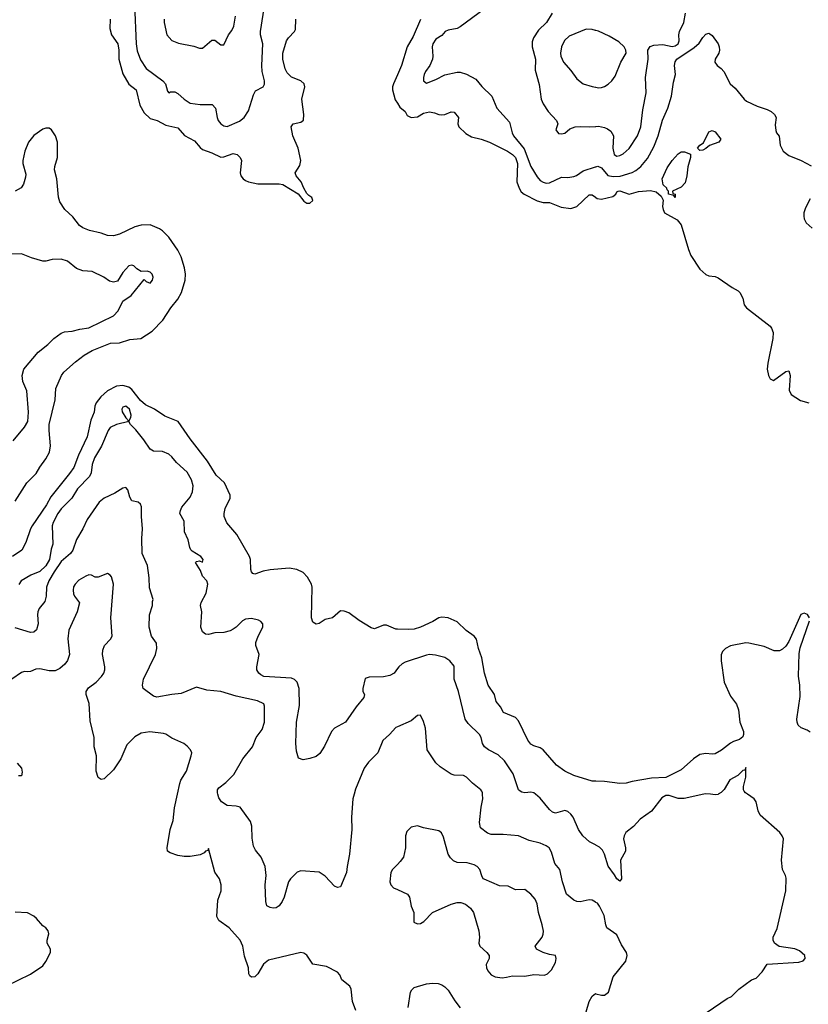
# Model space of a CAD drawing. Header units: inches. Extents: x 2001573 to 2220545, y 644482 to 846830.
# Tile 462 of 656: x 2107539 to 2112677, y 748631 to 755048. Entities that reach past the tile are written whole.
import ezdxf

# ---------------------------------------------------------------- set-up
doc = ezdxf.new("R2010")
doc.units = ezdxf.units.IN
doc.header["$MEASUREMENT"] = 0
for name, color, linetype in [('C1704', 7, 'Continuous'), ('C1705', 7, 'Continuous'), ('C1714', 7, 'Continuous'), ('C1715', 7, 'Continuous')]:
    doc.layers.add(name, color=color, linetype=linetype)

msp = doc.modelspace()

# ---------------------------------------------------------------- linework, layer by layer
at = {"layer": 'C1704', "color": 5}
for points, elevation in [([(2109729.6, 748590), (2109707.6, 748650), (2109698.4, 748730), (2109689.3, 748750), (2109638, 748790), (2109624.5, 748824.5), (2109610, 748841.2), (2109538.6, 748878.6), (2109450, 748892.7), (2109410.9, 748950.9), (2109390, 748964.2), (2109370, 748969.7), (2109161, 748919), (2109127.8, 748892.2), (2109090, 748829.5), (2109070.5, 748810), (2109050, 748808), (2109037.6, 748817.6), (2109031.8, 748830), (2109029.6, 748870), (2109004.7, 748944.7), (2108992, 749010), (2108975.1, 749050), (2108902.9, 749130), (2108837, 749177), (2108823.6, 749203.6), (2108829.7, 749310), (2108851.2, 749370), (2108852.6, 749410), (2108839.7, 749450), (2108810, 749493.2), (2108770, 749646), (2108765.4, 749634.6), (2108750, 749629), (2108741.6, 749618.4), (2108715.4, 749604.6), (2108650, 749594.7), (2108610, 749594.5), (2108570, 749600.9), (2108519, 749619), (2108501.6, 749630), (2108499.1, 749650), (2108519.8, 749770), (2108538.5, 749830), (2108548, 749912), (2108566.6, 750000)], 280), ([(2109717.9, 750000), (2109709.2, 749970), (2109700.2, 749850), (2109703.2, 749770), (2109687.6, 749610), (2109671.7, 749530), (2109668.7, 749490), (2109630, 749398), (2109610, 749392.7), (2109590, 749402), (2109530, 749467), (2109490, 749492), (2109370, 749501.2), (2109347.9, 749492.1), (2109304, 749450), (2109290.3, 749429.7), (2109263.1, 749330), (2109250, 749300.9), (2109230, 749272.7), (2109210, 749259.3), (2109190, 749257.2), (2109170, 749261.2), (2109150, 749274), (2109142.3, 749302.3), (2109137.7, 749410), (2109143.8, 749470), (2109138.2, 749530), (2109112.9, 749590), (2109075, 749635), (2109062.2, 749662.2), (2109053.5, 749713.5), (2109051.2, 749791.2), (2109043.4, 749823.4), (2108976.1, 749916.1), (2108950, 749922.9), (2108890, 749927.3), (2108852.7, 749950), (2108836.6, 749976.6), (2108830.3, 750000)], 260), ([(2110000, 749542.6), (2109967.3, 749510), (2109957.3, 749490), (2109950.8, 749430), (2109957.3, 749410), (2109974.8, 749390), (2110000, 749378.9)], 280), ([(2107448.7, 748750), (2107610, 748828.2), (2107690, 748882), (2107709.6, 748910), (2107739.3, 748970), (2107739.3, 748990), (2107718, 749030), (2107717, 749050), (2107729.2, 749090), (2107724, 749110), (2107710, 749128.7), (2107690, 749142), (2107649.2, 749190), (2107630, 749206), (2107590, 749226.6), (2107510, 749232)], 320)]:
    msp.add_lwpolyline(points, dxfattribs=dict(at, elevation=elevation))
at = {"layer": 'C1705', "color": 5}
for points, elevation in [([(2108286.3, 755146.3), (2108297.8, 754890), (2108305, 754845), (2108325.2, 754785.2), (2108363.1, 754730), (2108472, 754650), (2108488.5, 754630), (2108502.8, 754582.8), (2108510, 754572), (2108522, 754578), (2108550, 754578), (2108570, 754567.7), (2108610.3, 754530.3), (2108650, 754503), (2108715.2, 754495.2), (2108793.9, 754493.9), (2108813.8, 754470), (2108825, 754410), (2108832.9, 754390), (2108850, 754369), (2108870, 754356), (2108890, 754352), (2108970, 754386.3), (2109001.1, 754410), (2109030, 754452.7), (2109062.2, 754557.8), (2109075.4, 754584.6), (2109126, 754610), (2109133.2, 754626.8), (2109134.2, 754650), (2109118.4, 754710), (2109116, 754750), (2109123.1, 754890), (2109108.2, 754948.2), (2109107.1, 754970), (2109135.1, 755150)], 240), ([(2108480.3, 755050), (2108480.9, 755030), (2108498.4, 754950), (2108530, 754912.2), (2108574.4, 754894.4), (2108674.5, 754874.5), (2108710, 754861.6), (2108730, 754863), (2108790, 754914.9), (2108810, 754914.9), (2108850, 754884), (2108870, 754882.8), (2108898.4, 754950), (2108922, 754978), (2108934.4, 755005.6), (2108945.7, 755070)], 260), ([(2108127.6, 755050), (2108125.6, 754990), (2108138, 754950), (2108177.9, 754890), (2108184.6, 754850), (2108184.3, 754790), (2108210, 754695), (2108250, 754626.5), (2108298.5, 754590), (2108320.9, 754490), (2108350, 754441.1), (2108390, 754404.4), (2108433.7, 754390), (2108490, 754359.6), (2108570, 754342), (2108613.7, 754293.7), (2108678.3, 754258.3), (2108714.2, 754214.2), (2108730, 754201.6), (2108790, 754180.5), (2108850, 754151.8), (2108870, 754154.3), (2108930, 754175.5), (2108955.3, 754170), (2108975.6, 754150), (2108983.2, 754130), (2108975.5, 754050), (2108980.5, 754030), (2108995.9, 754010), (2109010, 754000.1), (2109030.4, 753990), (2109090, 753977.6), (2109230, 753979), (2109253.7, 753973.7), (2109353.7, 753913.7), (2109390, 753864), (2109410, 753851), (2109430, 753851.3), (2109448.7, 753870), (2109442, 753890), (2109422, 753902), (2109410, 753915.3), (2109389.6, 753949.6), (2109372, 753992), (2109339.3, 754030), (2109333.2, 754050), (2109363.3, 754096.7), (2109369.8, 754130), (2109352.8, 754210), (2109317.6, 754290), (2109308, 754350), (2109321.2, 754370), (2109370, 754380.3), (2109387.8, 754392.2), (2109389.7, 754430), (2109377.4, 754530), (2109396.9, 754610), (2109391.5, 754630), (2109370, 754649.6), (2109310, 754673.5), (2109281.3, 754701.3), (2109268.3, 754728.3), (2109253.3, 754790), (2109252.8, 754830), (2109277.2, 754910), (2109290, 754930.3), (2109329.7, 754970), (2109336, 754984), (2109337.6, 755050)], 220), ([(2110000, 754687.7), (2109975.5, 754630), (2109969.1, 754610), (2109969, 754590), (2109985.3, 754525.3), (2110000, 754502.8)], 220), ([(2107509.8, 751910), (2107585.4, 752030), (2107645.3, 752090), (2107670, 752132.7), (2107710, 752184.9), (2107732.5, 752230), (2107739.8, 752270), (2107730.3, 752370.3), (2107731.1, 752410), (2107770.5, 752570), (2107774.9, 752645.1), (2107810.7, 752730), (2107827.2, 752750), (2107902.4, 752817.6), (2107958.4, 752861.6), (2108010, 752891.2), (2108130, 752940.4), (2108190, 752941.1), (2108257.1, 752962.9), (2108329, 752971), (2108402.8, 753017.2), (2108471.5, 753090), (2108524, 753170), (2108570, 753225.8), (2108593.2, 753270), (2108616.2, 753350), (2108618.8, 753390), (2108612.1, 753430), (2108590, 753502.7), (2108570, 753545), (2108511.4, 753630), (2108470, 753671.6), (2108450, 753685.4), (2108390, 753709.8), (2108330, 753709.1), (2108290, 753697.5), (2108190, 753649.1), (2108150, 753640.2), (2108110, 753640.4), (2108070, 753656.9), (2107993.2, 753673.2), (2107950, 753691), (2107927.5, 753707.5), (2107884, 753764), (2107833.3, 753810), (2107801.3, 753861.3), (2107791, 753891), (2107780.4, 754010), (2107766, 754070), (2107767.2, 754090), (2107785.1, 754150), (2107784.2, 754250), (2107771.1, 754291.1), (2107746, 754330), (2107730, 754340.7), (2107710, 754341.6), (2107690, 754334), (2107630, 754292.7), (2107596.4, 754250), (2107572.2, 754190), (2107559, 754130), (2107558.3, 754110), (2107578.6, 754041.4), (2107577.5, 754022.5), (2107563.9, 753976.1), (2107547.5, 753952.5), (2107510, 753931.2)], 220), ([(2107495.7, 752304.3), (2107570, 752391.7), (2107592.5, 752430), (2107597.1, 752490), (2107584.5, 752630), (2107559.8, 752690), (2107554.8, 752730), (2107565.7, 752770), (2107658.3, 752881.7), (2107722.6, 752930), (2107762, 752970), (2107810, 753003.9), (2107830, 753012.8), (2107881.8, 753018.2), (2107930, 753032), (2107990, 753040.2), (2108150, 753116.9), (2108180.5, 753150), (2108210, 753214), (2108265.2, 753250), (2108350, 753354), (2108362, 753342), (2108390, 753330.8), (2108403.7, 753350), (2108409, 753370), (2108402, 753390), (2108390, 753402), (2108370, 753408), (2108330, 753406), (2108303.1, 753423.1), (2108283.1, 753443.1), (2108268.9, 753448.9), (2108250, 753444.5), (2108210, 753400.4), (2108175.3, 753344.7), (2108150, 753337.1), (2108124.2, 753344.2), (2108087, 753370), (2108010, 753407), (2107950, 753411.2), (2107910, 753425.4), (2107850, 753475.1), (2107810, 753487.1), (2107750, 753484.4), (2107710, 753474.3), (2107690, 753474.3), (2107615.1, 753495.1), (2107550, 753520.9), (2107470, 753520.5)], 240), ([(2110000, 751075.7), (2109990, 751076), (2109930, 751101.6), (2109910, 751101.6), (2109850, 751078), (2109830, 751083.7), (2109750, 751132), (2109683.3, 751183.3), (2109653.8, 751193.8), (2109630, 751194.5), (2109578, 751150), (2109530, 751139.3), (2109490, 751112.7), (2109470, 751109.3), (2109450, 751121.2), (2109439.6, 751150), (2109444.7, 751350), (2109440.5, 751370), (2109415.2, 751415.2), (2109384.9, 751444.9), (2109345.2, 751465.2), (2109293.9, 751473.9), (2109170, 751462.7), (2109125.2, 751454.8), (2109070, 751434), (2109058.9, 751438.9), (2109050, 751449), (2109045.6, 751465.6), (2109042.2, 751530), (2109035.3, 751550), (2108953, 751693), (2108888.1, 751768.1), (2108872, 751810), (2108870.8, 751830), (2108877.3, 751862.7), (2108909.4, 751930), (2108911.2, 751950), (2108873.1, 752030), (2108819.6, 752079.6), (2108763.4, 752170), (2108650, 752316), (2108571.1, 752430), (2108485, 752465), (2108416.5, 752510), (2108357.8, 752537.8), (2108326.4, 752566.4), (2108270, 752637.1), (2108250, 752652.5), (2108210, 752664.8), (2108170, 752658.9), (2108111.7, 752630), (2108067.1, 752590), (2108036.6, 752550), (2108027.8, 752530), (2108024.1, 752490), (2108002.9, 752437.1), (2107979.4, 752330), (2107922.7, 752210), (2107890.8, 752130), (2107864.2, 752090), (2107741.9, 751938.1), (2107714, 751886), (2107620.4, 751750), (2107609.2, 751729.2), (2107578.6, 751641.4), (2107552.7, 751590), (2107491.3, 751548.7)], 220), ([(2110000, 750819.5), (2109978.7, 750790), (2109950, 750773.1), (2109910, 750764.7), (2109816.1, 750763.9), (2109790, 750754.5), (2109774, 750690), (2109774.8, 750670), (2109784.9, 750650), (2109780.5, 750630), (2109730.3, 750569.7), (2109660.7, 750470), (2109590.8, 750430), (2109570, 750409.3), (2109525.5, 750314.5), (2109494.2, 750265.8), (2109470, 750246), (2109430, 750232.3), (2109385.2, 750225.2), (2109355.3, 750235.3), (2109342, 750282), (2109338.4, 750330), (2109342.9, 750470), (2109361.4, 750578.6), (2109359.6, 750690), (2109347.5, 750730), (2109330, 750748.6), (2109310, 750756), (2109130, 750768.5), (2109110, 750777.5), (2109096, 750790), (2109085, 750810), (2109083.2, 750830), (2109099.9, 750910), (2109078.3, 750970), (2109078.5, 750990), (2109091.8, 751030), (2109122.6, 751090), (2109123.6, 751110), (2109110, 751127), (2109095.4, 751135.4), (2109050, 751145.4), (2109010, 751140.4), (2108990, 751129.6), (2108950.4, 751090), (2108930, 751076.9), (2108910, 751065.6), (2108870, 751053.3), (2108810, 751052.8), (2108770, 751041.3), (2108750, 751043.5), (2108730, 751058), (2108719.7, 751090), (2108725.4, 751190), (2108718, 751230), (2108721.3, 751250), (2108754, 751310), (2108765.2, 751370), (2108759, 751390), (2108730, 751422), (2108717.5, 751457.5), (2108685.2, 751510), (2108690, 751518), (2108710, 751521), (2108730, 751512), (2108735.1, 751530), (2108719.3, 751550), (2108663.2, 751583.2), (2108653.7, 751593.7), (2108647.1, 751607.1), (2108637.3, 751657.3), (2108612.8, 751710), (2108610, 751779), (2108582.9, 751830), (2108585.6, 751850), (2108596.3, 751870), (2108650, 751935.6), (2108665.2, 751970), (2108668.9, 752010), (2108658.8, 752050), (2108630, 752098.7), (2108561.1, 752161.1), (2108530, 752198.9), (2108510, 752215.4), (2108470, 752233), (2108410, 752236.9), (2108390, 752249.6), (2108347.3, 752310), (2108295.4, 752375.4), (2108261.2, 752410), (2108250, 752428.7), (2108170, 752410.6), (2108129.4, 752390), (2108115.8, 752370), (2108071, 752269), (2108027, 752193), (2108011.6, 752150), (2108005, 752095), (2107993.8, 752070), (2107915.4, 751990), (2107879.3, 751930), (2107810, 751861), (2107786.3, 751830), (2107755.9, 751770), (2107750.9, 751750), (2107754.5, 751630), (2107743.7, 751596.3), (2107733, 751530), (2107710, 751489.4), (2107670, 751450.9), (2107611.8, 751428.2), (2107549, 751390), (2107532.5, 751367.5)], 240), ([(2108830.3, 750000), (2108827.6, 750010), (2108827.6, 750030), (2108837.1, 750042.9), (2108882.4, 750077.6), (2108934.3, 750130), (2108992.6, 750230), (2109054.7, 750310), (2109080.5, 750370), (2109118, 750422), (2109134, 750470), (2109134.9, 750574.9), (2109129.2, 750590), (2109088.7, 750610), (2108950, 750639.1), (2108850, 750669.7), (2108757.7, 750677.7), (2108690, 750697.6), (2108590, 750656.1), (2108530, 750651.3), (2108433.4, 750633.4), (2108410, 750639.8), (2108342.6, 750690), (2108338.2, 750710), (2108345.5, 750750), (2108423.1, 750910), (2108433.3, 750950), (2108430, 750985.2), (2108396.9, 751030), (2108382.6, 751090), (2108385.6, 751170), (2108405.2, 751230), (2108404, 751256), (2108408, 751270), (2108384.7, 751344.7), (2108381.7, 751410), (2108371.1, 751491.1), (2108336.4, 751570), (2108333.9, 751666.1), (2108339.3, 751730), (2108332, 751810), (2108332.6, 751872.6), (2108326.6, 751890), (2108310, 751904.5), (2108270, 751912.3), (2108256.8, 751936.8), (2108244.4, 751984.4), (2108230, 751999.5), (2108210, 751995.6), (2108158.8, 751961.2), (2108088.2, 751930), (2108056.7, 751903.3), (2107978, 751790), (2107950.2, 751730), (2107910, 751660.5), (2107884.3, 751590), (2107869.2, 751570), (2107810, 751516.1), (2107763.8, 751450), (2107729.4, 751390), (2107712.8, 751350), (2107710.9, 751290), (2107703.6, 751256.4), (2107666.5, 751210), (2107656.8, 751190), (2107654.2, 751170), (2107659, 751110), (2107648.3, 751071.7), (2107630, 751056.9), (2107610, 751054.2), (2107510, 751084.8)], 260), ([(2108566.6, 750000), (2108581.3, 750070), (2108588.6, 750091.4), (2108626, 750150), (2108657, 750250), (2108659.5, 750270), (2108652, 750290), (2108630, 750314.5), (2108609.2, 750330), (2108530, 750364.7), (2108490.7, 750390.7), (2108475.7, 750395.7), (2108386.5, 750406.5), (2108330, 750399.2), (2108290, 750374), (2108237.6, 750322.4), (2108197.1, 750230), (2108150, 750159.7), (2108090, 750101.6), (2108070, 750096.2), (2108050, 750109.5), (2108037.5, 750150), (2108039.7, 750250), (2108023.1, 750310), (2108023.8, 750370), (2107998.8, 750478.8), (2107990.7, 750590.7), (2107972.8, 750650), (2107972.8, 750670), (2107986.3, 750693.7), (2108038, 750730), (2108072.6, 750767.4), (2108086.6, 750790), (2108093.7, 750810), (2108094.3, 750830), (2108078.7, 750910), (2108080, 750940), (2108091.5, 750970), (2108129.6, 751010.4), (2108140.7, 751030), (2108131.6, 751150), (2108149.7, 751370), (2108136.2, 751416.2), (2108127.8, 751427.8), (2108110, 751438), (2108050, 751415.1), (2108030, 751414), (2108007.2, 751427.2), (2107990, 751429.6), (2107970, 751422), (2107924.2, 751395.8), (2107899.5, 751370), (2107890, 751352.7), (2107886.5, 751330), (2107890, 751306), (2107896.4, 751290), (2107927.7, 751247.7), (2107912.6, 751190), (2107859.7, 751070), (2107853.4, 751013.4), (2107862.3, 750910), (2107850, 750872.3), (2107832.1, 750847.9), (2107801, 750819), (2107770, 750804.4), (2107730, 750804.7), (2107670, 750818.5), (2107644.5, 750815.5), (2107610, 750799.7), (2107590, 750797), (2107570, 750801.2), (2107550, 750794), (2107486.8, 750750)], 280), ([(2110000, 750440.5), (2109990, 750436.2), (2109948.5, 750390), (2109904.2, 750350), (2109872.7, 750270), (2109812.2, 750210), (2109783.1, 750170), (2109727.4, 750032.6), (2109717.9, 750000)], 260), ([(2107523.4, 750203.4), (2107550.2, 750170), (2107555.3, 750144.7), (2107550, 750121.2), (2107530, 750119.5)], 280)]:
    msp.add_lwpolyline(points, dxfattribs=dict(at, elevation=elevation))
at = {"layer": 'C1705', "color": 5, "elevation": 240}
msp.add_lwpolyline([(2108230, 752529.5), (2108210, 752522.7), (2108204.2, 752510), (2108207.2, 752492.8), (2108230, 752453.4), (2108250, 752431.3), (2108263.7, 752456.3), (2108265.1, 752470), (2108253.5, 752510)], close=True, dxfattribs=at)
at = {"layer": 'C1714', "color": 5}
for points, elevation in [([(2111230, 748581.7), (2111250, 748650.4), (2111270, 748685.3), (2111290, 748701.3), (2111293.9, 748700.2), (2111330, 748690.5), (2111350, 748690.6), (2111376, 748710), (2111406.6, 748810), (2111488.5, 748911.5), (2111496.8, 748950), (2111493.1, 748970), (2111459.9, 749019.9), (2111430, 749085.1), (2111365.6, 749130), (2111357.6, 749150), (2111348, 749210), (2111317.7, 749270), (2111302.9, 749290), (2111293.9, 749295.4), (2111290, 749297.7), (2111270, 749309.6), (2111250, 749311.6), (2111190, 749299), (2111170, 749301.2), (2111149, 749310), (2111100.9, 749350), (2111074.7, 749430), (2111057.7, 749510), (2111026.2, 749550), (2111003.9, 749623.9), (2110989.6, 749650), (2110970, 749664), (2110930, 749682), (2110858.9, 749698.9), (2110790, 749729.6), (2110690, 749738.9), (2110610, 749738), (2110587.7, 749747.7), (2110542.4, 749782.4), (2110535.4, 749815.4), (2110544.8, 749915.2), (2110557.7, 749970), (2110555.4, 750000)], 260), ([(2111996.2, 750000), (2111868.3, 749971.7), (2111830, 749973.5), (2111770, 749992.2), (2111748.9, 749991.1), (2111722.9, 749977.1), (2111654.9, 749890), (2111582, 749838), (2111538.8, 749790), (2111489.3, 749750), (2111477.5, 749730), (2111472.8, 749710), (2111486.1, 749650), (2111486.2, 749630), (2111454, 749570), (2111460.7, 749450), (2111450, 749434), (2111430, 749449.4), (2111415.6, 749475.6), (2111372.5, 749532.5), (2111349.7, 749610), (2111335.9, 749635.9), (2111316.1, 749656.1), (2111293.9, 749668.1), (2111290, 749670.2), (2111251.2, 749691.2), (2111208.2, 749730), (2111179.1, 749770), (2111144.7, 749850), (2111130, 749871.3), (2111110, 749888.2), (2111090, 749893.7), (2111030, 749877.6), (2111010, 749883), (2110990, 749901), (2110930, 749974), (2110899.9, 750000)], 240), ([(2111930, 748518.9), (2112149.6, 748670), (2112176.9, 748683.1), (2112225.1, 748730), (2112307.2, 748790), (2112337.4, 748802.6), (2112376.6, 748843.4), (2112410, 748892.5), (2112614.7, 748905.3), (2112644.6, 748915.4), (2112657.6, 748930), (2112654.7, 748950), (2112619.4, 748979.4), (2112590, 748992), (2112487.5, 749007.5), (2112456.8, 749030), (2112448.3, 749050), (2112449, 749070), (2112474.3, 749125.7), (2112531.1, 749371.1), (2112532.5, 749452.5), (2112529.2, 749470), (2112509.6, 749510), (2112502.9, 749570), (2112515.6, 749710), (2112508, 749730), (2112492.6, 749750), (2112364.3, 749864.3), (2112351.2, 749891.2), (2112338.4, 749950), (2112325.4, 749970), (2112281, 750000)], 240), ([(2112090.7, 750000), (2112090, 749999.6), (2112070, 749996.9), (2112039.9, 750000)], 240), ([(2110000, 749378.9), (2110066, 749350), (2110078.8, 749330), (2110090.6, 749270), (2110107.7, 749230), (2110107.7, 749167.7), (2110130, 749154.8), (2110150, 749157.3), (2110173.2, 749170), (2110229.7, 749230.3), (2110350, 749283.1), (2110390, 749295.5), (2110414.2, 749294.2), (2110443.4, 749283.4), (2110477.3, 749257.3), (2110495.3, 749230), (2110530.4, 749110), (2110535.8, 749070), (2110530.6, 749030), (2110537.3, 749010), (2110583, 748970), (2110598, 748950), (2110598, 748930), (2110579.1, 748890), (2110580.5, 748870), (2110588.8, 748848.8), (2110610, 748824), (2110638, 748810), (2110683.1, 748803.1), (2110710, 748807.4), (2110750, 748816.9), (2110830, 748815.3), (2110890, 748825.3), (2110958.4, 748821.6), (2110978, 748830), (2111003.2, 748856.8), (2111030, 748904.7), (2111034.5, 748930), (2111029.2, 748949.2), (2110990, 748955.1), (2110950, 748968.5), (2110907, 748990), (2110897.6, 749010), (2110942.6, 749070), (2110950.8, 749089.2), (2110951.9, 749108.1), (2110944.2, 749150), (2110919, 749230), (2110910, 749285.2), (2110897, 749317), (2110870, 749349.6), (2110830, 749379.6), (2110770, 749378.4), (2110721, 749401), (2110664.2, 749404.2), (2110566, 749446), (2110559, 749450), (2110550, 749468), (2110538, 749510), (2110519.3, 749530), (2110500.8, 749540.8), (2110453.6, 749553.6), (2110390, 749555.4), (2110365.5, 749565.5), (2110345.4, 749585.4), (2110331.2, 749610), (2110300.1, 749720.1), (2110287.8, 749747.8), (2110270, 749762), (2110170, 749780.9), (2110130, 749794.5), (2110090, 749786), (2110062.4, 749757.6), (2110053, 749730), (2110053.1, 749650), (2110038.7, 749590), (2110018.7, 749561.3), (2110000, 749542.6)], 280), ([(2110070.8, 748610), (2110085.4, 748710), (2110093.4, 748726.6), (2110110, 748741.3), (2110190, 748764), (2110228.7, 748768.7), (2110266.6, 748766.6), (2110290, 748759.1), (2110310, 748746), (2110330, 748723), (2110373.5, 748653.5), (2110409.3, 748609.3)], 260)]:
    msp.add_lwpolyline(points, dxfattribs=dict(at, elevation=elevation))
at = {"layer": 'C1715', "color": 5}
for points, elevation in [([(2110564.9, 755115.1), (2110410, 755000.4), (2110390, 754990.9), (2110330, 754978.7), (2110310.8, 754970), (2110290, 754944.5), (2110250, 754920.5), (2110230.3, 754890), (2110227.2, 754870), (2110231.5, 754810), (2110227.9, 754790), (2110211.9, 754748.1), (2110183.9, 754710), (2110174.9, 754690), (2110169.2, 754670), (2110170.4, 754650), (2110190, 754634), (2110250, 754657.4), (2110310, 754689.1), (2110390, 754705.4), (2110410, 754704.7), (2110450, 754693.2), (2110510, 754659.7), (2110551.2, 754611.2), (2110614.4, 754550), (2110648.8, 754470), (2110730, 754379.3), (2110747.2, 754310), (2110756.5, 754290), (2110825.7, 754205.7), (2110870, 754090.3), (2110910, 754024.4), (2110930, 754000.6), (2110950, 753987.8), (2110970, 753982.7), (2110990, 753984.8), (2111070, 754020.7), (2111110, 754018.6), (2111150, 754025.2), (2111167.4, 754032.6), (2111210, 754063.1), (2111290, 754088.5), (2111293.9, 754089.7), (2111306.4, 754093.6), (2111330, 754083), (2111371.8, 754031.8), (2111404.9, 754024.9), (2111452.5, 754027.5), (2111530, 754052.3), (2111554.7, 754065.3), (2111585.8, 754090), (2111630, 754142.9), (2111670, 754218.8), (2111698.1, 754290), (2111726.7, 754393.3), (2111763.2, 754470), (2111787.1, 754550), (2111799.8, 754640.2), (2111812.1, 754690), (2111805, 754750), (2111810, 754774), (2111820.4, 754790), (2111934.4, 754865.6), (2111965.3, 754894.7), (2111990, 754932), (2112010, 754952.4), (2112030, 754958.8), (2112035.9, 754955.9), (2112050, 754944.7), (2112090.5, 754890.5), (2112097.3, 754870), (2112099.1, 754850), (2112094.8, 754830), (2112070.6, 754790), (2112068.8, 754770), (2112083, 754750), (2112110.4, 754730.4), (2112128, 754710), (2112168.2, 754630), (2112201.7, 754601.7), (2112259.1, 754530), (2112275.6, 754515.6), (2112343.4, 754483.4), (2112410, 754463.3), (2112435.1, 754450), (2112457.5, 754430), (2112467.4, 754410), (2112462.6, 754362.6), (2112465.4, 754325.4), (2112470, 754311), (2112488.5, 754288.5), (2112493.7, 754230), (2112513.5, 754190), (2112550, 754161.9), (2112630, 754131), (2112695.8, 754095.8)], 240), ([(2111008, 755090), (2110971.8, 755030), (2110920.4, 754979.6), (2110887.7, 754930), (2110877.5, 754902.5), (2110878, 754870), (2110899.6, 754790), (2110898.2, 754718.2), (2110924.6, 754624.6), (2110936.9, 754530), (2110950, 754499.3), (2110981.3, 754450), (2111036.3, 754390), (2111046, 754370), (2111031.3, 754330), (2111050, 754306.8), (2111070, 754302.8), (2111090, 754307.3), (2111123.3, 754336.7), (2111158, 754350), (2111190, 754352.6), (2111250, 754348.8), (2111290, 754352.3), (2111293.9, 754352.6), (2111310, 754354), (2111350, 754345.3), (2111370, 754336.5), (2111390, 754320.3), (2111407.1, 754290), (2111404.6, 754210), (2111413, 754170), (2111430, 754158.7), (2111450, 754163.2), (2111470, 754172.6), (2111510, 754209.1), (2111565, 754290), (2111586.6, 754350), (2111599.1, 754460.9), (2111621.5, 754570), (2111616.2, 754670), (2111635, 754790), (2111632, 754850), (2111646.5, 754873.5), (2111670, 754882.2), (2111730, 754885.1), (2111790, 754872.6), (2111810, 754876.9), (2111828.4, 754890), (2111836.5, 754910), (2111834.8, 754950), (2111839.1, 754970), (2111866.5, 755030), (2111876.8, 755090)], 260), ([(2110150, 755048.7), (2110102.2, 754937.8), (2110062.7, 754870), (2110026.5, 754750), (2110000, 754687.7)], 220), ([(2110000, 754502.8), (2110016.9, 754476.9), (2110050.4, 754450), (2110063.9, 754423.9), (2110090, 754410.3), (2110130, 754415.5), (2110170, 754438.9), (2110208.1, 754448.1), (2110241.2, 754441.2), (2110270, 754428.8), (2110290, 754427), (2110310, 754430.5), (2110350, 754447.3), (2110370, 754444), (2110397.1, 754410), (2110394, 754370), (2110401.3, 754350), (2110445, 754305), (2110483.6, 754283.6), (2110544.9, 754270), (2110599.5, 754250), (2110716.9, 754190), (2110749, 754170), (2110770, 754150.1), (2110782.3, 754110), (2110778.5, 753990), (2110793.6, 753950), (2110806.8, 753926.8), (2110825.5, 753910), (2110910, 753866.6), (2110950, 753857.3), (2110990, 753856), (2111066.4, 753826.4), (2111130, 753817.7), (2111170, 753830.2), (2111250, 753906.2), (2111270, 753907.1), (2111290, 753891.7), (2111293.9, 753888.7), (2111302.3, 753882.3), (2111330, 753878.4), (2111403.5, 753896.5), (2111422.9, 753910), (2111430, 753926), (2111438, 753930), (2111450, 753932), (2111510, 753910.3), (2111570, 753928.4), (2111650, 753934.8), (2111685.4, 753925.4), (2111718, 753898), (2111731.3, 753871.3), (2111727.3, 753830), (2111730.7, 753810), (2111740.7, 753790), (2111822.5, 753742.5), (2111850, 753711.3), (2111896.3, 753550), (2111913, 753510), (2111970, 753422), (2112010, 753386.4), (2112030, 753378.4), (2112070, 753374.4), (2112090, 753366), (2112181.7, 753301.7), (2112220.7, 753280.7), (2112230.5, 753270.5), (2112250, 753232), (2112258.8, 753190), (2112274, 753170), (2112428, 753050), (2112437.8, 753037.8), (2112448.1, 753010), (2112446.4, 752970), (2112413.2, 752810), (2112409.1, 752770), (2112418, 752730), (2112430, 752706.8), (2112450, 752696.3), (2112530, 752755.8), (2112550, 752759.1), (2112559.6, 752730), (2112552.8, 752632.8), (2112566.2, 752606.2), (2112626.2, 752566.2), (2112680.3, 752550)], 220), ([(2112690, 753881), (2112658.1, 753821.9), (2112648.4, 753790), (2112648, 753768), (2112651.2, 753750), (2112663.8, 753723.8), (2112702, 753690)], 240), ([(2112684.8, 751150), (2112671.9, 751171.9), (2112650, 751180.1), (2112627.8, 751172.2), (2112550, 750995.6), (2112530, 750964.9), (2112510, 750945.2), (2112490, 750934), (2112455.3, 750935.3), (2112390, 750962.3), (2112290, 750985.3), (2112270, 750986.2), (2112170, 750967.1), (2112138.7, 750950), (2112119, 750930), (2112110.2, 750909.8), (2112110.2, 750870), (2112129.4, 750730), (2112170, 750638.4), (2112210, 750587.7), (2112223.2, 750550), (2112230.3, 750470), (2112254.9, 750410), (2112255.2, 750390), (2112250, 750375.1), (2112230, 750357.4), (2112190, 750344), (2112170, 750332.4), (2112112.6, 750287.4), (2112070, 750262.8), (2112050, 750260.9), (2112010, 750266.2), (2111970, 750259.2), (2111929.5, 750230.5), (2111850, 750158.7), (2111750, 750109.8), (2111654.7, 750105.3), (2111530, 750083.5), (2111490, 750072.4), (2111449.6, 750069.6), (2111350, 750082.4), (2111293.9, 750084.6), (2111290, 750084.8), (2111270, 750085.6), (2111150, 750122.6), (2111090, 750151.3), (2111036.9, 750190), (2110950, 750289.6), (2110930, 750303.6), (2110890, 750315.1), (2110870, 750326.9), (2110850, 750353), (2110790, 750479.3), (2110770, 750500.3), (2110692.4, 750532.4), (2110671.3, 750570), (2110643.8, 750603.8), (2110633.7, 750650), (2110591.9, 750710), (2110568.5, 750788.5), (2110549.9, 750889.9), (2110527.8, 750950), (2110514.6, 751010), (2110499.3, 751030), (2110447, 751067), (2110390, 751123.7), (2110330.9, 751150.9), (2110290, 751155), (2110270, 751149.8), (2110230, 751126), (2110150, 751089.8), (2110110, 751076.4), (2110073.3, 751073.3), (2110000, 751075.7)], 220), ([(2112690, 750404.4), (2112670, 750418.7), (2112630, 750433.6), (2112611.8, 750450), (2112604, 750470), (2112602.6, 750490), (2112623.5, 750636.5), (2112623.2, 750710), (2112612.7, 750770), (2112617.1, 750917.1), (2112624.7, 750955.3), (2112686, 751130)], 220), ([(2110899.9, 750000), (2110890, 750008.5), (2110870, 750013.1), (2110829.8, 750009.8), (2110810, 750013.3), (2110800.4, 750020.4), (2110789.8, 750030), (2110754.1, 750134.1), (2110698, 750218), (2110657.5, 750257.5), (2110594, 750290), (2110567.3, 750310), (2110555.1, 750330), (2110545.1, 750370), (2110534.7, 750390), (2110460.7, 750460.7), (2110441.3, 750490), (2110399.1, 750670), (2110370.9, 750750), (2110370, 750834), (2110342.7, 750870), (2110310, 750892.3), (2110247.2, 750907.2), (2110210, 750911.1), (2110190, 750906), (2110050, 750862), (2110030, 750851.1), (2110008.6, 750831.4), (2110000, 750819.5)], 240), ([(2110555.4, 750000), (2110554.7, 750010), (2110550, 750019.3), (2110543.6, 750030), (2110490, 750071.5), (2110450, 750111.2), (2110430, 750122.4), (2110370, 750124.4), (2110350.9, 750130.9), (2110278, 750178), (2110250, 750206), (2110193.6, 750290), (2110182.4, 750430), (2110170, 750475.3), (2110150, 750515.3), (2110130, 750514), (2110090, 750479), (2110000, 750440.5)], 260), ([(2112281, 750000), (2112268.5, 750008.5), (2112259.7, 750019.7), (2112255.2, 750030), (2112256.1, 750050), (2112270, 750112), (2112270, 750175.3), (2112262.8, 750157.2), (2112250, 750154), (2112218, 750122), (2112165.8, 750094.2), (2112130, 750032), (2112108.9, 750011.1), (2112090.7, 750000)], 240), ([(2112039.9, 750000), (2112010, 750003.1), (2111996.2, 750000)], 240)]:
    msp.add_lwpolyline(points, dxfattribs=dict(at, elevation=elevation))
for points, elevation in [([(2111293.9, 754607), (2111310, 754604), (2111330, 754604.9), (2111350, 754611.7), (2111372.3, 754627.7), (2111397.4, 754650), (2111419.4, 754680.6), (2111455.8, 754770), (2111489.8, 754830), (2111487.9, 754850), (2111477.7, 754870), (2111442.7, 754902.7), (2111380.6, 754940.6), (2111310, 754972.2), (2111293.9, 754976.7), (2111290, 754977.8), (2111270, 754983.4), (2111230, 754985.2), (2111118.8, 754941.2), (2111088.2, 754911.8), (2111068.8, 754870), (2111063, 754830), (2111064.8, 754810), (2111082, 754770), (2111130, 754716.9), (2111170, 754662), (2111210, 754630.3), (2111268.2, 754611.8), (2111290, 754607.7)], 280), ([(2111970, 754194.5), (2111956.2, 754210), (2111969.6, 754230), (2111994.6, 754245.4), (2112030, 754316.5), (2112050, 754324.6), (2112070, 754316), (2112107.7, 754270), (2112094, 754250), (2112033.3, 754226.7), (2112010, 754208.4), (2111990, 754197.4)], 220), ([(2111810, 753889.2), (2111802, 753902), (2111766, 753910), (2111766, 753930), (2111758, 753938), (2111755.3, 753950), (2111731.8, 753971.8), (2111724.2, 754010), (2111758.6, 754081.4), (2111790, 754130.5), (2111830, 754174), (2111850, 754186), (2111870, 754186), (2111910, 754171.3), (2111910.5, 754150), (2111891.8, 754088.2), (2111885.3, 754030), (2111874.8, 753985.2), (2111850, 753956.3), (2111792, 753930), (2111794, 753914), (2111811, 753910)], 220)]:
    msp.add_lwpolyline(points, close=True, dxfattribs=dict(at, elevation=elevation))

doc.saveas('drawing.dxf')
